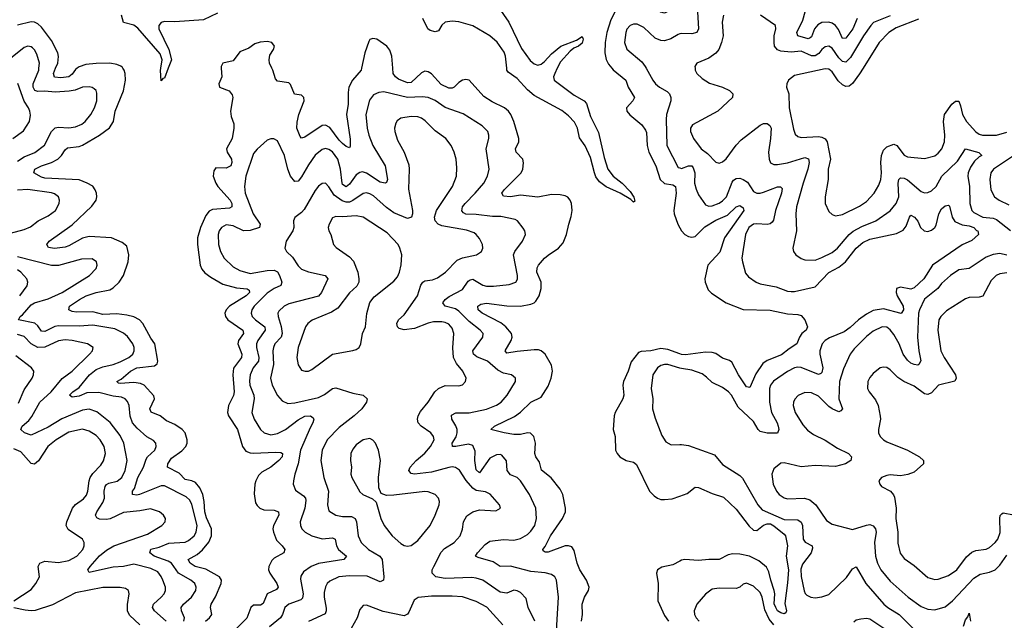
# Model space of a CAD drawing. Header units: inches. Extents: x 1843162 to 1959474, y 907081 to 1016326.
# Tile 320 of 656: x 1916143 to 1921896, y 936776 to 940284. Entities that reach past the tile are written whole.
import ezdxf

# ---------------------------------------------------------------- set-up
doc = ezdxf.new("R2010")
doc.units = ezdxf.units.IN
doc.header["$MEASUREMENT"] = 0
for name, color, linetype in [('B9913', 7, 'Continuous'), ('B9914', 7, 'Continuous'), ('B9923', 7, 'Continuous'), ('B9924', 7, 'Continuous')]:
    doc.layers.add(name, color=color, linetype=linetype)

msp = doc.modelspace()

# ---------------------------------------------------------------- linework, layer by layer
at = {"layer": 'B9913', "color": 5}
for points, elevation in [([(1916130, 939458.5), (1916170, 939483.3), (1916232.1, 939507.9), (1916288.9, 939551.1), (1916329.9, 939630.1), (1916350, 939652.1), (1916370, 939656), (1916430, 939652.2), (1916470, 939658.7), (1916506.1, 939673.9), (1916525.7, 939690), (1916558.6, 939730), (1916580.7, 939770), (1916593.2, 939810), (1916594.3, 939854.3), (1916589.8, 939869.8), (1916579.3, 939879.3), (1916567.4, 939887.4), (1916550, 939890.8), (1916510, 939889), (1916466.8, 939873.2), (1916433.3, 939866.7), (1916350, 939860.3), (1916290, 939866.8), (1916250, 939864), (1916231.3, 939871.3), (1916221.4, 939890), (1916221.6, 939910), (1916254.4, 939990), (1916255.6, 940000)], 540), ([(1917229.4, 936770), (1917252.2, 936790), (1917266.4, 936810), (1917258.9, 936850), (1917261.1, 936870), (1917287.2, 936912.8), (1917320.5, 936990), (1917321.9, 937010), (1917309.8, 937030), (1917230, 937073.8), (1917168.4, 937090), (1917139.2, 937110), (1917128.6, 937130), (1917179.7, 937160.3), (1917211.9, 937188.1), (1917248.6, 937231.4), (1917264.2, 937270), (1917264.3, 937310), (1917234.7, 937374.7), (1917224.7, 937410), (1917221.5, 937470), (1917212.8, 937510), (1917196.1, 937550), (1917170, 937580.1), (1917150, 937590.7), (1917110, 937598.9), (1917075, 937635), (1917007.8, 937670), (1917008.1, 937690), (1917030, 937723), (1917090, 937764.7), (1917113.4, 937790), (1917121.5, 937810), (1917122.2, 937830), (1917110, 937870.5), (1917091.7, 937890), (1917050, 937919.4), (1917000.3, 937940.3), (1916963.5, 937970), (1916910.6, 937990.6), (1916903.9, 938010), (1916930.4, 938070), (1916926.9, 938086.9), (1916870, 938149.9), (1916850, 938158.2), (1916810, 938164.2), (1916730, 938159.1), (1916720.4, 938160.4), (1916711.8, 938170), (1916736.5, 938183.5), (1916790, 938230.5), (1916827.8, 938250), (1916930, 938262.6), (1916946.5, 938273.5), (1916950.6, 938290), (1916933.5, 938390), (1916910, 938424.2), (1916863.5, 938510), (1916842.7, 938530), (1916810, 938548.7), (1916770, 938558.9), (1916710, 938565.5), (1916630, 938561.4), (1916570, 938577.7), (1916476.1, 938576.1), (1916450, 938580.3), (1916429.6, 938590), (1916434.3, 938610), (1916493.1, 938650), (1916532.4, 938670), (1916589.7, 938690), (1916670, 938706.1), (1916690, 938717.6), (1916724.2, 938750), (1916749.9, 938790), (1916776.8, 938870), (1916781.2, 938910), (1916770, 938960.4), (1916742.6, 938982.6), (1916679.6, 939010), (1916550, 939017), (1916510, 939007.5), (1916430, 938962.1), (1916410, 938955.7), (1916347.2, 938947.2), (1916312.4, 938952.4), (1916302, 938970), (1916314.7, 938990), (1916450, 939085.6), (1916565.8, 939194.2), (1916589.8, 939230), (1916594.5, 939250), (1916592.1, 939270), (1916584.8, 939290), (1916570, 939310.9), (1916538, 939330), (1916490, 939348.9), (1916290, 939357.6), (1916270, 939364.1), (1916225.1, 939390), (1916232.4, 939410), (1916269.8, 939430), (1916330, 939449.1), (1916366, 939470), (1916388.5, 939490), (1916410, 939524.4), (1916423.6, 939536.4), (1916490, 939544.2), (1916510, 939551.8), (1916608.8, 939610), (1916667.1, 939652.9), (1916692.1, 939690), (1916700.2, 939750), (1916750, 939868.2), (1916761.2, 939930), (1916758.8, 939970), (1916753.4, 939990), (1916746.6, 940000)], 520), ([(1916479.3, 940000), (1916470, 939993.3), (1916450, 939966.7), (1916430, 939949.5), (1916383.9, 939943.9), (1916347.3, 939947.3), (1916340.8, 939970), (1916353.3, 940000)], 520), ([(1917011.7, 940000), (1916990, 939942.7), (1916980.5, 939939.5), (1916970, 939926), (1916966.3, 939986.3), (1916968.4, 940000)], 480), ([(1917321.2, 940000), (1917324, 939950), (1917306.4, 939910), (1917310.4, 939890.4), (1917367.9, 939867.9), (1917384.4, 939844.4), (1917387.9, 939830), (1917374.9, 939750), (1917379.3, 939719.3), (1917395.1, 939675.1), (1917395.2, 939650), (1917384.1, 939590), (1917351.1, 939530), (1917356.1, 939510), (1917380.1, 939470), (1917383.1, 939450), (1917377, 939430), (1917350, 939415.7), (1917290, 939418.5), (1917278.5, 939401.5), (1917274.5, 939370), (1917288.8, 939330), (1917301.7, 939310), (1917372.8, 939230), (1917382.3, 939210), (1917382.3, 939190), (1917370, 939183.4), (1917270, 939174.7), (1917250, 939166), (1917230, 939139.8), (1917199.4, 939070), (1917181.3, 939010), (1917181.9, 938970), (1917198.7, 938850), (1917207.6, 938827.6), (1917225.8, 938805.8), (1917259.3, 938779.3), (1917330, 938739.8), (1917410, 938718.2), (1917472.5, 938712.5), (1917484.5, 938704.5), (1917486.5, 938690), (1917465.6, 938670), (1917370.1, 938610), (1917349.4, 938590), (1917342, 938570), (1917345.1, 938550), (1917359.7, 938530), (1917447.7, 938470), (1917450.9, 938450), (1917421.9, 938410), (1917417.4, 938390), (1917441.3, 938330), (1917438.9, 938310), (1917391.8, 938248.2), (1917388.2, 938210), (1917396.3, 938110), (1917391.8, 938088.2), (1917363, 938030), (1917357.7, 937990), (1917362.6, 937970), (1917415.7, 937890), (1917444.4, 937790), (1917464.5, 937764.5), (1917490, 937754.6), (1917510, 937752.7), (1917638.1, 937758.1), (1917670, 937755.6), (1917678.9, 937750), (1917677.8, 937730), (1917657.2, 937710), (1917610.2, 937670), (1917558.1, 937641.9), (1917539, 937621), (1917523.1, 937590), (1917518.1, 937570), (1917513.4, 937513.4), (1917522, 937462), (1917530, 937446.3), (1917546.3, 937430), (1917570, 937421.6), (1917630, 937419.8), (1917656.2, 937410), (1917657.2, 937390), (1917627, 937330), (1917623.3, 937310), (1917625.8, 937290), (1917642.9, 937242.9), (1917676.5, 937210), (1917691.6, 937188.4), (1917687, 937170), (1917630, 937138.4), (1917615.6, 937124.4), (1917598.3, 937090), (1917597.6, 937070), (1917605, 937050), (1917646.3, 936990), (1917653.5, 936970), (1917643.7, 936956.3), (1917588.6, 936930), (1917566.6, 936873.4), (1917550, 936864.7), (1917510, 936864.3), (1917494, 936850), (1917471.1, 936788.9), (1917353, 936670)], 520), ([(1918139.9, 940000), (1918137.8, 939990), (1918087.9, 939930), (1918066.5, 939890), (1918061.8, 939858.2), (1918062.1, 939790), (1918053, 939730), (1918074.2, 939585.8), (1918075.1, 939544.9), (1918070, 939535.1), (1918050, 939543.8), (1918030, 939560.2), (1918010, 939580.2), (1917954.8, 939654.8), (1917930, 939668.7), (1917910, 939665.8), (1917810, 939597.7), (1917790, 939592.8), (1917781.9, 939601.9), (1917762.9, 939650), (1917765, 939685), (1917775, 939730), (1917805, 939810), (1917804, 939830), (1917790, 939842.3), (1917749.4, 939849.4), (1917725.2, 939905.2), (1917715.3, 939915.3), (1917650, 939925.5), (1917637.7, 939937.7), (1917621.6, 939990), (1917617.1, 940000)], 520), ([(1919424.8, 936770), (1919432.1, 936810), (1919429, 936870), (1919444.2, 936910), (1919467.1, 936950), (1919469.8, 936970), (1919454.6, 937010), (1919415.2, 937070), (1919399.6, 937110), (1919382.9, 937182.9), (1919370, 937204.5), (1919350, 937211.4), (1919330, 937210.6), (1919230, 937173.3), (1919213, 937173), (1919201.8, 937181.8), (1919198.9, 937190), (1919213.1, 937206.9), (1919244.4, 937270), (1919313.8, 937370), (1919331.4, 937410), (1919332.7, 937430), (1919316.4, 937510), (1919301.4, 937541.4), (1919247.6, 937607.6), (1919192.9, 937652.9), (1919180, 937700), (1919159.8, 937730), (1919153, 937750), (1919157.2, 937810), (1919146.6, 937850), (1919128.1, 937868.1), (1919109.8, 937869.8), (1919070, 937860.7), (1919030, 937861.3), (1918974.5, 937870), (1918896, 937890), (1918917.6, 937910), (1919034.8, 937965.2), (1919070, 937991.8), (1919129.6, 938050.4), (1919190, 938078.9), (1919230, 938143.2), (1919249.3, 938190), (1919256.7, 938230), (1919250, 938265.6), (1919213.8, 938330), (1919190, 938349.8), (1919174.6, 938354.6), (1919150, 938356.3), (1919050, 938346.7), (1918990, 938335.6), (1918978.9, 938350), (1919015.1, 938410), (1919021.2, 938430), (1919017.1, 938450), (1918983.1, 938490), (1918953.5, 938513.5), (1918844.6, 938570), (1918822.5, 938590), (1918820.4, 938610), (1918838.3, 938621.7), (1918870, 938628.8), (1918990, 938611.7), (1919070, 938610.1), (1919130, 938621.5), (1919149.9, 938630.1), (1919159.7, 938640.3), (1919179.1, 938670), (1919190, 938714), (1919189.3, 938750), (1919164.9, 938810), (1919165.9, 938834.1), (1919173.7, 938850), (1919210, 938891.4), (1919230, 938909.2), (1919291.4, 938948.6), (1919318.8, 938981.2), (1919338.5, 939030), (1919351.1, 939090), (1919365.8, 939134.2), (1919370.7, 939169.3), (1919367.7, 939210), (1919360.4, 939230), (1919346.4, 939246.4), (1919330, 939254.8), (1919300.9, 939260.9), (1919250, 939262.5), (1919170, 939247.8), (1919070, 939259.6), (1919010, 939248.8), (1918970, 939254), (1918959.3, 939270), (1918973, 939290), (1919073.4, 939390), (1919082.2, 939410), (1919087.7, 939447.7), (1919083.5, 939470), (1919044.5, 939510), (1919040.3, 939530), (1919059.8, 939570), (1919059, 939590), (1919029.9, 939689.9), (1919013.6, 939730), (1918999.4, 939750), (1918975.6, 939770), (1918903.8, 939803.8), (1918854.8, 939834.8), (1918770, 939931.3), (1918750, 939935.1), (1918730, 939929.8), (1918710, 939917.6), (1918682.3, 939890), (1918670, 939884.1), (1918650, 939883.2), (1918606, 939906), (1918550, 939967.6), (1918530, 939979.9), (1918510, 939982.8), (1918490, 939974), (1918430, 939917.1), (1918410, 939915), (1918357.3, 939937.3), (1918338.4, 939950), (1918326, 939970), (1918323.2, 940000)], 520), ([(1919284.4, 940000), (1919269.3, 939970), (1919262.9, 939950), (1919266, 939930), (1919383.1, 939843.1), (1919440.9, 939810), (1919454.7, 939794.7), (1919479.1, 939719.1), (1919525, 939625), (1919558.6, 939478.6), (1919579.5, 939410), (1919610.1, 939370.1), (1919664.2, 939330), (1919710, 939280.7), (1919732.3, 939247.7), (1919737, 939223), (1919730, 939218), (1919713.3, 939233.3), (1919651.5, 939271.5), (1919570, 939307.3), (1919530, 939336.8), (1919510, 939366.8), (1919500.9, 939390), (1919478.9, 939478.9), (1919447.5, 939547.5), (1919414.8, 939594.8), (1919403.2, 939650), (1919385, 939685), (1919350, 939722), (1919310, 939754), (1919150, 939840.2), (1919110, 939873.8), (1919050, 939941.1), (1918998.2, 939978.2), (1918989.9, 939990), (1918988.9, 940000)], 480), ([(1919603, 940000), (1919610.5, 939990.5), (1919683.8, 939930), (1919698.5, 939890), (1919734.9, 939830), (1919725.8, 939810), (1919689.3, 939770), (1919691.1, 939750), (1919708.3, 939728.3), (1919777.8, 939670), (1919799.3, 939639.3), (1919804.6, 939624.6), (1919810.1, 939550), (1919818.2, 939510), (1919860.7, 939430), (1919885.5, 939350), (1919910, 939327.3), (1919958.9, 939318.9), (1919975.5, 939310), (1919978, 939270), (1919965.5, 939170), (1919966.9, 939150), (1919987.6, 939090), (1920000, 939068.5)], 520), ([(1919803.8, 940000), (1919842.2, 939930), (1919858.6, 939910), (1919882.3, 939890), (1919925.3, 939865.3), (1919939.6, 939850), (1919947, 939830), (1919947.2, 939810), (1919923, 939730), (1919919.6, 939700.4), (1919925, 939550), (1919990, 939421.3), (1920000, 939418.5)], 540), ([(1916103, 939590), (1916165.9, 939634.1), (1916200.8, 939690), (1916206.3, 939726.3), (1916203.1, 939750), (1916195.6, 939770), (1916170, 939808.2), (1916132.1, 939912.1)], 560), ([(1919276.4, 936650), (1919292, 936910), (1919280.4, 937010), (1919269.8, 937029.8), (1919250, 937043.5), (1919212.6, 937052.6), (1919130, 937060.9), (1919010, 937091.8), (1918950, 937089.8), (1918910, 937117.3), (1918821.6, 937141.6), (1918806, 937150), (1918817.7, 937170), (1918862.1, 937217.9), (1918890, 937237.2), (1918970, 937247.1), (1919030, 937243.7), (1919070, 937254), (1919110, 937276.5), (1919130, 937295.8), (1919152.1, 937330), (1919162.2, 937370), (1919159.4, 937430), (1919122, 937510), (1919069.9, 937589.9), (1919050, 937608.9), (1919010, 937624.4), (1918990.7, 937650), (1918987.2, 937707.2), (1918959.3, 937739.3), (1918950, 937744.8), (1918930, 937742), (1918890, 937722), (1918830, 937637.7), (1918810, 937654), (1918803.2, 937710), (1918804.1, 937764.1), (1918790, 937796.5), (1918764.9, 937804.9), (1918690.9, 937790.9), (1918671.8, 937791.8), (1918670.9, 937810), (1918692.9, 937847.1), (1918699.9, 937870), (1918700.1, 937890), (1918691.9, 937911.9), (1918667.5, 937950), (1918665.9, 937974.1), (1918692.2, 937987.8), (1918770, 937986.7), (1918870.8, 938009.2), (1918930, 938031.9), (1918956.8, 938050), (1918990.8, 938090), (1919039.7, 938170), (1919039.6, 938190), (1919017.2, 938210), (1918970, 938219.8), (1918936.6, 938236.6), (1918875.8, 938290), (1918814.3, 938314.3), (1918794.9, 938330), (1918791.5, 938350), (1918849, 938430), (1918850.9, 938450), (1918834.5, 938470), (1918770, 938520.4), (1918710, 938581.5), (1918690, 938594.2), (1918629.8, 938610), (1918614.6, 938630), (1918629.8, 938650), (1918653, 938667), (1918730, 938708.2), (1918763.4, 938756.6), (1918774.7, 938765.3), (1918790, 938768.2), (1918850, 938732.4), (1918870, 938728.3), (1918912.3, 938727.7), (1919003.3, 938736.7), (1919042.4, 938750), (1919052, 938768), (1919052.6, 938790), (1919028.5, 938910), (1919035.8, 938930), (1919080.9, 938990), (1919097.7, 939030), (1919095.1, 939050), (1919085.3, 939065.3), (1919051.6, 939110), (1919037.7, 939117.7), (1918954.7, 939134.7), (1918906.6, 939133.4), (1918810, 939146.7), (1918750, 939147.9), (1918735.5, 939155.5), (1918726.7, 939166.7), (1918731.3, 939190), (1918745.4, 939210), (1918804.8, 939270), (1918854.6, 939330), (1918876.5, 939370), (1918885.3, 939410), (1918869, 939530), (1918884.5, 939590), (1918885.1, 939610), (1918877.7, 939630), (1918844.6, 939664.6), (1918733.7, 939733.7), (1918630, 939771.8), (1918570, 939811.2), (1918529.9, 939829.9), (1918494.2, 939834.2), (1918410, 939828.6), (1918270, 939861.8), (1918241.2, 939858.8), (1918210, 939846), (1918186.6, 939813.4), (1918165.6, 939730), (1918172.7, 939650), (1918183, 939610), (1918207, 939550), (1918279, 939430), (1918292.5, 939350), (1918287.4, 939332.6), (1918278, 939330), (1918250, 939335.4), (1918170, 939387.6), (1918145.5, 939394.5), (1918130, 939392.2), (1918110, 939377), (1918070, 939323.2), (1918050, 939307.3), (1918030, 939321.4), (1918026.7, 939330), (1918017.9, 939410), (1918001.7, 939470), (1917970, 939511.2), (1917950, 939526.1), (1917930, 939532.2), (1917910, 939526.2), (1917870, 939492.8), (1917830, 939437.1), (1917790, 939366.8), (1917770, 939341.5), (1917750, 939338.7), (1917726.2, 939370), (1917710.9, 939410), (1917690, 939489.7), (1917650, 939576.3), (1917628.5, 939588.5), (1917610, 939588.6), (1917590, 939580.4), (1917530, 939527.4), (1917510, 939502), (1917465.4, 939370), (1917456.2, 939310), (1917459.8, 939270), (1917507.2, 939150), (1917549.1, 939090), (1917543.6, 939070), (1917490, 939052.1), (1917450, 939050.4), (1917390, 939080.5), (1917350, 939086.6), (1917321.8, 939070), (1917308.6, 939050), (1917302.3, 939030), (1917304.6, 938970), (1917316.3, 938930), (1917337.1, 938890), (1917390, 938840.1), (1917430, 938818.9), (1917490, 938800.6), (1917590, 938818.9), (1917630, 938821.2), (1917650, 938811), (1917661.3, 938790), (1917675.6, 938750), (1917668.7, 938731.3), (1917630, 938714.3), (1917590, 938686.7), (1917513.6, 938610), (1917499.8, 938590), (1917495.5, 938570), (1917501.4, 938550), (1917520.2, 938530), (1917574.7, 938490), (1917578.5, 938470), (1917534.9, 938410), (1917527.7, 938390), (1917526.4, 938370), (1917539.9, 938310), (1917538.2, 938290), (1917507.8, 938250), (1917489, 938210), (1917485.8, 938174.2), (1917488.7, 938150), (1917512.2, 938090), (1917513.9, 938070), (1917500.5, 937990), (1917514.2, 937950), (1917550.1, 937890.1), (1917572, 937870), (1917610, 937858.3), (1917650, 937867.2), (1917695.8, 937890), (1917770, 937946.4), (1917810, 937967.8), (1917842.8, 937970), (1917858, 937958), (1917862.8, 937950), (1917856.6, 937930), (1917839.6, 937900.4), (1917784.4, 937770), (1917770.6, 937689.4), (1917750.2, 937630), (1917742.8, 937590), (1917741.3, 937570), (1917755.3, 937535.3), (1917802, 937502), (1917812.6, 937490), (1917815.7, 937475.7), (1917809.6, 937430), (1917781.8, 937350), (1917783.2, 937330), (1917792.6, 937310), (1917811.3, 937291.3), (1917850, 937269.4), (1917910, 937250.9), (1917970, 937258), (1917986.7, 937250), (1917994.1, 937210), (1918006.2, 937190), (1918053.7, 937150), (1918036.3, 937130), (1917890, 937108.4), (1917846, 937090), (1917801.2, 937058.8), (1917786.1, 937033.9), (1917783.9, 937016.1), (1917800.1, 936930), (1917795.9, 936904.1), (1917785.6, 936894.4), (1917715.6, 936870), (1917692.2, 936850), (1917679.4, 936810), (1917666.8, 936790), (1917603.1, 936736.9)], 540), ([(1919152.9, 936770), (1919113.2, 936850), (1919102.3, 936902.3), (1919070, 936938.5), (1919050, 936948.5), (1919030, 936951.7), (1918990, 936935), (1918950, 936939.6), (1918850, 937009.9), (1918810, 937021.6), (1918785.1, 937025.1), (1918630, 937019.7), (1918575.6, 937030), (1918553.1, 937050), (1918554.2, 937070), (1918562.3, 937090), (1918606.2, 937173.8), (1918625.8, 937194.2), (1918681.5, 937230), (1918717.4, 937270), (1918730, 937307.3), (1918736.3, 937350), (1918755.1, 937384.9), (1918790, 937410.2), (1918830, 937420.2), (1918925.6, 937414.4), (1918952.3, 937430), (1918947, 937450), (1918891.8, 937511.8), (1918865.3, 937525.3), (1918810, 937533.5), (1918790, 937546.6), (1918751.3, 937591.3), (1918713, 937653), (1918690, 937668.2), (1918670, 937671.2), (1918650, 937668.1), (1918550, 937641), (1918450, 937629.9), (1918430, 937632.4), (1918416.1, 937650), (1918424.1, 937670), (1918459.4, 937710), (1918510, 937751.6), (1918544.3, 937790), (1918564, 937830), (1918561.4, 937850), (1918545.1, 937870), (1918488.9, 937908.9), (1918470.7, 937930), (1918467.7, 937950), (1918471.9, 937970), (1918485.4, 937994.6), (1918529.8, 938050), (1918569.2, 938110.8), (1918589.9, 938130.1), (1918630, 938146.5), (1918710, 938146), (1918729.7, 938150.3), (1918747.3, 938170), (1918751.1, 938190), (1918732.1, 938230), (1918696, 938276), (1918678.8, 938310), (1918673.4, 938366.6), (1918680.7, 938450), (1918670, 938483), (1918650, 938504.5), (1918630, 938515.7), (1918610, 938519.4), (1918561.9, 938518.1), (1918530, 938512), (1918450, 938480.5), (1918390, 938471.8), (1918361, 938481), (1918350.8, 938490), (1918346.5, 938510), (1918356.8, 938530), (1918390, 938559.7), (1918468.3, 938670), (1918486.8, 938733.2), (1918498.5, 938750), (1918510, 938757.7), (1918555.8, 938764.2), (1918584.8, 938775.2), (1918631.1, 938810), (1918699.8, 938880.2), (1918730, 938893.1), (1918812.7, 938910), (1918841.6, 938930), (1918849.7, 938950), (1918847.1, 938970), (1918830, 939005.1), (1918811.2, 939030), (1918798.2, 939038.2), (1918754, 939054), (1918610, 939079), (1918587.6, 939090), (1918570.7, 939110), (1918566.3, 939130), (1918578.4, 939170), (1918672.7, 939310), (1918695, 939370), (1918698.2, 939418.2), (1918693.5, 939470), (1918682.3, 939510), (1918664.4, 939550), (1918633.7, 939590), (1918570, 939635.5), (1918512.5, 939692.5), (1918490, 939708.1), (1918470, 939715.6), (1918430, 939719.1), (1918370, 939708.4), (1918347.8, 939692.2), (1918340.7, 939679.3), (1918333.6, 939650), (1918335, 939630), (1918350, 939579.3), (1918390.2, 939510), (1918416.9, 939436.9), (1918419.8, 939410), (1918414.6, 939294.6), (1918437.7, 939170), (1918438.6, 939150), (1918432, 939130), (1918410, 939123.1), (1918330, 939156), (1918286.3, 939186.3), (1918210, 939254.2), (1918190, 939267.1), (1918170, 939272), (1918150, 939268.5), (1918090, 939227.8), (1918070, 939218.4), (1918050, 939217.5), (1918026.6, 939226.6), (1917979.9, 939259.9), (1917950, 939307.1), (1917930, 939328.5), (1917910, 939327.4), (1917890, 939312.1), (1917870, 939286.9), (1917805.4, 939174.6), (1917790, 939156.8), (1917751.3, 939128.7), (1917743.7, 939110), (1917744.2, 939070), (1917738.8, 939050), (1917700.3, 938990), (1917692.2, 938950), (1917701.3, 938930), (1917737.1, 938897.1), (1917770, 938846.7), (1917790, 938826.4), (1917830, 938810.2), (1917927.7, 938790), (1917944, 938770), (1917906.2, 938690), (1917890.1, 938669.9), (1917715.5, 938624.5), (1917687.6, 938610), (1917657.9, 938582.1), (1917651.2, 938570), (1917652.6, 938550), (1917670.9, 938490.9), (1917676, 938450), (1917670.7, 938430), (1917634.6, 938390), (1917626.2, 938370), (1917622.7, 938350), (1917625.8, 938270), (1917607.8, 938190), (1917617.5, 938150), (1917650, 938088.8), (1917677.3, 938057.3), (1917710, 938042), (1917750, 938045.3), (1917890, 938078), (1917924.6, 938095.4), (1917970, 938130.2), (1917990, 938134), (1918090, 938103.2), (1918150, 938091.5), (1918172.7, 938070), (1918168.7, 938050), (1918141.5, 938010), (1918097.6, 937970), (1918010, 937902.2), (1917939.8, 937830), (1917910.1, 937770), (1917902.3, 937710), (1917919.8, 937610), (1917946.8, 937530), (1917941, 937450), (1917950, 937414.9), (1917990, 937389.3), (1918030, 937382.1), (1918081.9, 937381.9), (1918103.8, 937370), (1918111.7, 937350), (1918120.1, 937270), (1918137.7, 937230), (1918181.1, 937190), (1918247.1, 937150), (1918261.8, 937130), (1918271.5, 937030), (1918269.1, 937010.9), (1918250, 937000.3), (1918172.9, 937032.9), (1918070, 937035.7), (1918008, 937030), (1917954.9, 937005.1), (1917939.7, 936990), (1917930, 936971.6), (1917921.7, 936938.3), (1917921.3, 936910), (1917933.9, 936846.1), (1917934.2, 936830), (1917927.2, 936812.8), (1917830.7, 936769.3)], 560), ([(1916090, 939037.3), (1916170, 939057.6), (1916206, 939074), (1916250.5, 939109.5), (1916310, 939138.2), (1916353, 939170), (1916374.3, 939210), (1916376.3, 939230), (1916369.7, 939250), (1916346.7, 939266.7), (1916330, 939272.4), (1916190, 939291.2), (1916130, 939288.5)], 540), ([(1917102.2, 936770), (1917105.5, 936790), (1917088.2, 936830), (1917085.8, 936850), (1917099.8, 936870), (1917147.3, 936910), (1917173.2, 936950), (1917174.4, 936970), (1917165.8, 936990), (1917143.1, 937010), (1917071.9, 937051.9), (1917030.2, 937110.2), (1917010, 937121.9), (1916929.8, 937150), (1916903.1, 937170), (1916909.6, 937190.4), (1916957.6, 937202.4), (1917014.5, 937225.5), (1917110, 937232.8), (1917130, 937241.8), (1917162.5, 937270), (1917175.2, 937290), (1917179.5, 937330), (1917150, 937451.1), (1917137.1, 937477.1), (1917116.7, 937496.7), (1916990, 937560.5), (1916970, 937560.5), (1916950, 937554.1), (1916843, 937510), (1916826.9, 937506.9), (1916802, 937510), (1916802.8, 937530), (1916813.6, 937546.4), (1916834.1, 937610), (1916866.8, 937670), (1916882.2, 937717.8), (1916890, 937731), (1916932.9, 937770), (1916940.9, 937790), (1916938, 937810), (1916925.9, 937825.9), (1916887.1, 937847.1), (1916830, 937897), (1916802.8, 937930), (1916788.9, 937968.9), (1916783.2, 938030), (1916773.5, 938053.5), (1916759.1, 938070), (1916738.5, 938078.5), (1916690, 938085.1), (1916606.6, 938106.6), (1916536.4, 938103.6), (1916490, 938085.3), (1916450, 938078.3), (1916433.6, 938090), (1916453, 938110), (1916490, 938134.6), (1916550.4, 938209.6), (1916590, 938239.9), (1916630, 938257), (1916690, 938270.1), (1916730, 938285.2), (1916780.3, 938310), (1916804.4, 938330), (1916812.9, 938350), (1916812.8, 938370), (1916805.2, 938390), (1916773.3, 938433.3), (1916750, 938453), (1916698.8, 938478.8), (1916570, 938499.5), (1916490, 938494), (1916370, 938496.1), (1916348.6, 938491.4), (1916290, 938463.1), (1916270, 938464.5), (1916250, 938496), (1916231.8, 938511.8), (1916137.2, 938530), (1916145.6, 938550), (1916159.7, 938560.3), (1916210, 938618.3), (1916230.8, 938630), (1916310, 938654.2), (1916390.7, 938690), (1916551.1, 938790), (1916589.7, 938830), (1916595.8, 938850), (1916591.5, 938870), (1916566.2, 938886.2), (1916504.9, 938884.9), (1916370, 938848.7), (1916330, 938847.9), (1916130, 938899.6)], 540), ([(1916143.2, 938670), (1916187.6, 938730), (1916191, 938750), (1916184.2, 938770), (1916150.9, 938810), (1916130, 938823.2)], 560), ([(1916999.9, 936770), (1916931.4, 936830), (1916919.9, 936850), (1916924.2, 936870), (1916970.7, 936910), (1916988, 936930), (1916995, 936950), (1916994.6, 936970), (1916979.9, 937010), (1916970, 937032.1), (1916950, 937058), (1916910, 937077.6), (1916810, 937104.2), (1916750, 937089.4), (1916690, 937085.7), (1916556.6, 937056.6), (1916550, 937055.8), (1916541.2, 937070), (1916554.2, 937090), (1916610, 937151.3), (1916650, 937185), (1916693.5, 937210), (1916890, 937279.2), (1916973.6, 937330), (1916993.3, 937350), (1916994.7, 937370), (1916983.6, 937390), (1916960.9, 937410), (1916907.7, 937427.7), (1916844.8, 937415.2), (1916750, 937404.7), (1916671.1, 937368.9), (1916650, 937363.6), (1916610, 937365.9), (1916594.2, 937374.2), (1916587.2, 937390), (1916593.7, 937410), (1916630, 937464.7), (1916638.7, 937490), (1916637.4, 937530), (1916643.4, 937556.6), (1916651.3, 937568.7), (1916663.7, 937576.3), (1916711.9, 937588.1), (1916739.2, 937610), (1916760.5, 937650), (1916770.6, 937710), (1916751.1, 937810), (1916730, 937855.1), (1916671.7, 937931.7), (1916593.9, 937993.9), (1916550, 938009.3), (1916510, 938002.4), (1916390, 937953.4), (1916310, 937903.1), (1916210, 937856.5), (1916172.4, 937870), (1916149.7, 937890), (1916158.5, 937910), (1916196.6, 937943.4), (1916214.2, 937965.8), (1916260.2, 938050), (1916326.7, 938110), (1916392.1, 938187.9), (1916450.7, 938230), (1916551.1, 938330), (1916569.6, 938350), (1916571.8, 938370), (1916539.3, 938390), (1916450.8, 938410.8), (1916410, 938414.2), (1916370, 938408.8), (1916290, 938371.1), (1916250, 938369.5), (1916209.9, 938389.9), (1916170, 938433.4), (1916130, 938444.7)], 560), ([(1916136.1, 938043.9), (1916170, 938121.1), (1916215.4, 938190), (1916224.7, 938210), (1916225.6, 938230), (1916211.8, 938250), (1916120.6, 938320.6)], 580), ([(1920000, 938331.2), (1919930, 938357.3), (1919890, 938363.6), (1919830, 938349.9), (1919773.6, 938346.4), (1919759.6, 938340.4), (1919715.4, 938284.6), (1919698.3, 938230), (1919670.3, 938170.3), (1919667.7, 938150), (1919673, 938090), (1919666.7, 938070), (1919623.2, 937990), (1919617.3, 937970), (1919610.3, 937890), (1919622.7, 937850), (1919625.2, 937770), (1919633.6, 937750), (1919650.3, 937730), (1919686, 937710), (1919730, 937698.5), (1919746.5, 937686.5), (1919823.5, 937530), (1919850, 937502.3), (1919870, 937489.1), (1919890, 937481.8), (1919910, 937480.7), (1919954.5, 937485.5), (1920000, 937501.6)], 520), ([(1920000, 938249), (1919930, 938269.3), (1919910, 938270.5), (1919890, 938264.2), (1919870.6, 938249.4), (1919841.7, 938210), (1919833.4, 938130), (1919842.6, 938070), (1919840.2, 938010), (1919855.8, 937955.8), (1919894.7, 937854.7), (1919918.9, 937818.9), (1919950, 937800.4), (1920000, 937803)], 540), ([(1916109.6, 936890), (1916210, 936956.5), (1916237.3, 936990), (1916258.5, 937030), (1916251.2, 937090), (1916260.7, 937110), (1916290, 937120.2), (1916370, 937113), (1916430, 937125), (1916476.4, 937150), (1916512.9, 937190), (1916521, 937210), (1916520.4, 937230), (1916510, 937249.5), (1916426.6, 937306.6), (1916415.5, 937330), (1916419.6, 937350), (1916452.5, 937430), (1916470, 937451.6), (1916515.6, 937484.4), (1916532.8, 937507.2), (1916541.5, 937530), (1916548.3, 937590), (1916554.9, 937610), (1916570, 937632.5), (1916617.9, 937682.1), (1916633.6, 937706.4), (1916644.1, 937750), (1916636.3, 937790), (1916613.7, 937830), (1916590, 937855.2), (1916550, 937880.9), (1916510, 937892.5), (1916430, 937874.5), (1916357.2, 937830), (1916308.4, 937791.6), (1916253.2, 937706.8), (1916230, 937687.4), (1916210, 937691.5), (1916150, 937760.2), (1916110, 937777.9)], 580), ([(1920000, 937121.5), (1919959.7, 937100.3), (1919894.9, 937085.1), (1919870.3, 937070), (1919863.2, 937050), (1919873.4, 936990), (1919872.5, 936890), (1919910, 936804.5), (1919933.1, 936770)], 520), ([(1916845.3, 936750), (1916784.9, 936804.9), (1916773.7, 936830), (1916772.4, 936867.6), (1916783.9, 936930), (1916778.7, 936950), (1916760.6, 936960.6), (1916730, 936967.6), (1916630, 936967.4), (1916470, 936935.8), (1916334.4, 936865.6), (1916233.4, 936833.4), (1916210, 936830.7), (1916174.5, 936834.5), (1916108.2, 936848.2)], 580), ([(1918966.4, 936750), (1918872.4, 936852.4), (1918810, 936885.6), (1918730, 936912.4), (1918670, 936917.2), (1918550, 936915.8), (1918471.1, 936908.9), (1918447.6, 936892.4), (1918417.5, 936822.5), (1918408.5, 936811.5), (1918390, 936802.4), (1918267.2, 936827.2), (1918170, 936864.5), (1918150, 936862.7), (1918130, 936839), (1918114.9, 936790), (1918063.1, 936696.9)], 580)]:
    msp.add_lwpolyline(points, dxfattribs=dict(at, elevation=elevation))
at = {"layer": 'B9913', "color": 5, "elevation": 580}
for points in [[(1918110, 939138.6), (1918030, 939132.5), (1917990, 939135), (1917970, 939125.6), (1917951.6, 939090), (1917946.3, 939070), (1917950, 939051.3), (1917960.3, 939030), (1917977, 938970), (1917992.7, 938952.7), (1918070, 938899.6), (1918094, 938874), (1918118, 938810), (1918125.5, 938770), (1918124, 938750), (1918112.8, 938727.2), (1918070, 938688), (1918001.9, 938598.1), (1917964.6, 938575.4), (1917852, 938528), (1917826, 938510), (1917812.4, 938490), (1917771.3, 938370), (1917761.8, 938310), (1917770, 938267.7), (1917790, 938237.6), (1917810.3, 938230.3), (1917830, 938231.6), (1917850, 938240.2), (1917970.7, 938329.3), (1918088.8, 938351.2), (1918110, 938358), (1918127.3, 938370), (1918137.4, 938390), (1918146, 938450), (1918163.5, 938490), (1918172.5, 938567.5), (1918188.7, 938631.3), (1918215.2, 938664.8), (1918330, 938756), (1918350, 938782.4), (1918362, 938810), (1918372.3, 938852.3), (1918375.6, 938910), (1918365.3, 938950), (1918354, 938970), (1918290, 939039.3), (1918150, 939131.4)], [(1918190, 937836.9), (1918150, 937829.7), (1918110, 937801.3), (1918090, 937775.6), (1918078.5, 937750), (1918075.2, 937710), (1918081.7, 937670), (1918078.7, 937630), (1918083.7, 937610), (1918130, 937525.5), (1918147.7, 937510), (1918204.4, 937484.4), (1918226, 937466), (1918252.4, 937370), (1918273.4, 937330), (1918318.9, 937270), (1918370, 937224.6), (1918390, 937212.2), (1918410, 937208.2), (1918430, 937212), (1918470, 937242.3), (1918540.8, 937330), (1918571.1, 937388.9), (1918594, 937450), (1918595.6, 937470), (1918589.7, 937490), (1918570, 937510.9), (1918530, 937525.3), (1918510, 937527.2), (1918330, 937506), (1918285.6, 937505.6), (1918255.6, 937515.6), (1918242, 937550), (1918239.1, 937610), (1918251.2, 937710), (1918238.9, 937770), (1918222.4, 937810), (1918207.2, 937827.2)]]:
    msp.add_lwpolyline(points, close=True, dxfattribs=at)
at = {"layer": 'B9914', "color": 5}
for points, elevation in [([(1920000, 940497.1), (1919984.4, 940490), (1919970, 940466.6), (1919948.6, 940351.4), (1919930, 940331.1), (1919910, 940322.4), (1919890, 940328.6), (1919849.3, 940389.3), (1919830, 940408.7), (1919815.9, 940415.9), (1919770, 940428.2), (1919726, 940430), (1919690, 940419.1), (1919662.8, 940397.2), (1919637.7, 940362.3), (1919597, 940283), (1919574.7, 940210), (1919564.2, 940150), (1919562.7, 940090), (1919570.6, 940050.6), (1919583.9, 940023.9), (1919603, 940000)], 520), ([(1918938.8, 940358.8), (1919001.7, 940270), (1919076, 940116), (1919126, 940046), (1919150, 940025.2), (1919170, 940019), (1919190, 940023.5), (1919210, 940039.8), (1919250, 940085.3), (1919305.8, 940130), (1919395.7, 940164.3), (1919430, 940185.5), (1919435.6, 940170), (1919430, 940146.9), (1919408.5, 940130), (1919381.5, 940118.5), (1919359.7, 940100.3), (1919303, 940037), (1919284.4, 940000)], 480), ([(1916353.3, 940000), (1916365.8, 940030), (1916369.9, 940069.9), (1916366.7, 940090), (1916330, 940162.2), (1916270, 940241.1), (1916250, 940260.1), (1916230, 940269), (1916210, 940270.9), (1916130, 940251.5)], 520), ([(1916968.4, 940000), (1916976, 940050), (1916963.9, 940083.9), (1916834.1, 940234.1), (1916810, 940251.8), (1916750, 940267.8), (1916738.5, 940310)], 480), ([(1917298.4, 940321.6), (1917216.6, 940283.4), (1917050, 940272.4), (1916990, 940273.6), (1916970, 940268.2), (1916956.4, 940250), (1916956.1, 940230), (1917014.1, 940110), (1917030.6, 940050), (1917011.7, 940000)], 480), ([(1918988.9, 940000), (1918981.5, 940070), (1918974, 940094), (1918933, 940153), (1918890.2, 940190.2), (1918790, 940247.4), (1918710, 940271.1), (1918670, 940276.2), (1918630, 940269.8), (1918610, 940251.1), (1918590, 940219.2), (1918570, 940213.8), (1918540.8, 940220.8), (1918527.1, 940230), (1918498.3, 940290)], 480), ([(1920000, 940200.5), (1919990, 940198.1), (1919946.9, 940173.1), (1919910, 940161.1), (1919890, 940161.6), (1919857, 940177), (1919790, 940238.8), (1919750, 940257.8), (1919730, 940258.2), (1919710, 940249.7), (1919691.5, 940228.5), (1919684.2, 940210), (1919677.8, 940150), (1919690.9, 940110.9), (1919777.8, 940037.8), (1919798.4, 940010), (1919803.8, 940000)], 540), ([(1917617.1, 940000), (1917603.6, 940030), (1917601, 940050), (1917604.1, 940075.9), (1917625.7, 940110), (1917632.3, 940130), (1917617, 940150), (1917590, 940155.8), (1917548.3, 940151.7), (1917516.9, 940143.1), (1917481.7, 940118.3), (1917430, 940096.4), (1917390, 940043.9), (1917330, 940029.6), (1917320.7, 940010), (1917321.2, 940000)], 520), ([(1918323.2, 940000), (1918316.7, 940070), (1918305.6, 940105.6), (1918288.4, 940130), (1918230, 940170.8), (1918206.1, 940173.9), (1918190, 940167.3), (1918183.2, 940156.8), (1918158.9, 940090), (1918139.9, 940000)], 520), ([(1916255.6, 940000), (1916259, 940030), (1916243.5, 940083.5), (1916230, 940108.3), (1916218.9, 940118.9), (1916210, 940126.2), (1916190, 940128.8), (1916170, 940121.5), (1916090, 940056.8)], 540), ([(1916746.6, 940000), (1916743.9, 940003.9), (1916733.3, 940013.3), (1916710, 940022.7), (1916670, 940030.9), (1916590, 940028.5), (1916530, 940021.7), (1916490, 940007.7), (1916479.3, 940000)], 520)]:
    msp.add_lwpolyline(points, dxfattribs=dict(at, elevation=elevation))
at = {"layer": 'B9923', "color": 5}
for points, elevation in [([(1920089.4, 940000), (1920090.4, 939990), (1920100.4, 939970), (1920130, 939939.5), (1920173.8, 939913.8), (1920250, 939890.2), (1920290.5, 939870), (1920310.5, 939850), (1920308.2, 939830), (1920222, 939750), (1920073.7, 939670), (1920062.8, 939650), (1920061.8, 939630), (1920080.2, 939590), (1920125.8, 939530), (1920162.7, 939502.7), (1920210, 939452.2), (1920230, 939446.4), (1920250, 939453.7), (1920270, 939470.3), (1920328.6, 939551.4), (1920358.5, 939581.5), (1920470, 939668.6), (1920490, 939677.7), (1920510, 939678.2), (1920526.7, 939666.7), (1920533.3, 939650), (1920530.7, 939590), (1920519.2, 939510), (1920522, 939470), (1920530, 939448.5), (1920550, 939438.3), (1920570, 939437.2), (1920630, 939447.7), (1920730, 939478.3), (1920751, 939471), (1920756.1, 939450), (1920747.2, 939410), (1920720.1, 939330), (1920682.6, 939190), (1920677.2, 939150), (1920682.3, 939050), (1920660.3, 938950), (1920664.2, 938930), (1920678.4, 938910), (1920709.3, 938889.3), (1920730, 938882), (1920790, 938880.2), (1920830, 938894), (1920890, 938923.5), (1920921, 938950), (1920989.9, 939030), (1921012.1, 939047.9), (1921063.1, 939076.9), (1921145.1, 939110), (1921230, 939166.5), (1921263.2, 939210), (1921280.2, 939250), (1921276.8, 939330), (1921279.8, 939350), (1921290, 939360.2), (1921310, 939357.7), (1921330, 939348.6), (1921410, 939279.7), (1921430, 939272), (1921450, 939274.3), (1921470, 939283.8), (1921498.4, 939310), (1921530.9, 939370), (1921621.6, 939458.4), (1921670, 939529), (1921747.9, 939507.9), (1921764.4, 939490), (1921750, 939482.8), (1921722.7, 939457.3), (1921697.6, 939422.4), (1921684.3, 939390), (1921682.9, 939370), (1921692.4, 939310), (1921694.4, 939210), (1921706, 939170), (1921718.4, 939158.4), (1921770, 939130.6), (1921830, 939123.8), (1921850, 939115.9), (1921932.4, 939052.4)], 560), ([(1921070.8, 940000), (1921050, 939967), (1921009.2, 939910.8), (1920990, 939895.7), (1920970, 939893.8), (1920950, 939903.2), (1920926.2, 939926.2), (1920890, 939979.1), (1920870, 939994), (1920850, 939996.5), (1920670, 939958.2), (1920636, 939930), (1920624.9, 939910), (1920624, 939890), (1920636.9, 939850), (1920638.4, 939770), (1920664.2, 939644.2), (1920674.5, 939614.5), (1920690, 939600.8), (1920710, 939596.3), (1920810, 939601), (1920830, 939597.6), (1920848.5, 939588.5), (1920860.1, 939570), (1920880.6, 939470), (1920866.6, 939410), (1920867.6, 939350), (1920849.3, 939250), (1920850.2, 939210.2), (1920870, 939164.4), (1920890, 939145.7), (1920910, 939138.3), (1920950, 939145.6), (1921050, 939194.2), (1921090, 939221.6), (1921136.2, 939270), (1921162.9, 939317.1), (1921174.5, 939350), (1921178.1, 939390), (1921173.8, 939450), (1921178.5, 939490), (1921190, 939521.1), (1921210, 939540.8), (1921250, 939556.3), (1921268.2, 939550), (1921310, 939492.4), (1921330, 939482.9), (1921430, 939473.8), (1921490, 939489.1), (1921510, 939503.6), (1921531.6, 939530), (1921546.6, 939570), (1921548.6, 939610), (1921541.4, 939690), (1921546.7, 939730), (1921590, 939791.3), (1921610, 939809), (1921630, 939808.2), (1921640.9, 939780.9), (1921651.5, 939730), (1921674.6, 939690), (1921730, 939629.4), (1921750, 939614.5), (1921768.5, 939608.5), (1921850, 939609.6), (1921910, 939626.3)], 580), ([(1921950, 939488.2), (1921832.2, 939410), (1921816.5, 939390), (1921811, 939350), (1921816.9, 939290), (1921839, 939250), (1921865.3, 939230), (1921921.9, 939201.9)], 580), ([(1920000, 939418.5), (1920010, 939415.6), (1920050, 939429.4), (1920070, 939430.2), (1920079.1, 939419.1), (1920087.5, 939390), (1920086.8, 939330), (1920094.9, 939294.9), (1920110, 939261.1), (1920150, 939202.4), (1920170, 939194), (1920190, 939196.3), (1920230, 939212.1), (1920250, 939225.4), (1920272, 939250), (1920305.4, 939334.6), (1920313.9, 939346.1), (1920330, 939355.7), (1920350, 939357.3), (1920370, 939351.4), (1920395.8, 939335.8), (1920430, 939281.1), (1920450, 939271.5), (1920470, 939270.7), (1920490, 939276.3), (1920570, 939306.7), (1920587.6, 939307.6), (1920597.2, 939297.2), (1920594.8, 939270), (1920559.3, 939170), (1920547.4, 939112.6), (1920539.1, 939100.9), (1920528.3, 939091.7), (1920510, 939087), (1920450, 939092.2), (1920430, 939089.2), (1920403.2, 939070), (1920383, 939030), (1920362, 938890), (1920366, 938870), (1920383.8, 938803.8), (1920402.2, 938782.2), (1920445.5, 938750), (1920470, 938740.8), (1920563.4, 938723.4), (1920630, 938698.9), (1920650, 938696.3), (1920670, 938697), (1920790, 938724.2), (1920870, 938806.3), (1920930, 938838.8), (1920968.7, 938870), (1921030, 938948.4), (1921070, 938982.9), (1921110, 939001.3), (1921265.8, 939034.2), (1921305.1, 939054.9), (1921322.6, 939077.4), (1921341.1, 939130), (1921350, 939141.3), (1921371.3, 939130), (1921390, 939107), (1921406.8, 939070), (1921427.9, 939050), (1921450, 939046.8), (1921470, 939055.1), (1921489.8, 939070), (1921497.1, 939082.9), (1921513.4, 939150), (1921530, 939179.7), (1921550, 939197.6), (1921570, 939201.1), (1921575.5, 939195.5), (1921591.2, 939130), (1921606.1, 939106.1), (1921650, 939085.8), (1921690, 939079.8), (1921718.9, 939070), (1921732.8, 939052.8), (1921740.7, 939050), (1921744.7, 939030), (1921705.7, 938994.3), (1921650, 938969.8), (1921476.3, 938850), (1921425, 938770), (1921370, 938718.3), (1921350, 938710.8), (1921290, 938721), (1921266.1, 938713.9), (1921263.5, 938690), (1921270.2, 938670), (1921305.1, 938610), (1921307.1, 938590), (1921292.7, 938567.3), (1921190, 938594.1), (1921130, 938586), (1921090, 938564.7), (1921043.3, 938530), (1920995, 938485), (1920959.4, 938460.6), (1920874.7, 938425.3), (1920849.1, 938410), (1920832.3, 938390), (1920818.5, 938350), (1920818.7, 938330), (1920835, 938250), (1920830, 938222.9), (1920823.2, 938216.8), (1920810, 938211.1), (1920710, 938251.4), (1920690, 938254), (1920670, 938249.8), (1920630, 938229.9), (1920547.8, 938172.2), (1920530.9, 938150), (1920524.6, 938130), (1920524.2, 938050), (1920535.8, 937990), (1920569.4, 937930), (1920575.5, 937910), (1920578.8, 937890), (1920570.8, 937869.2), (1920511.2, 937868.8), (1920470, 937878.7), (1920457.2, 937890), (1920430, 937936.5), (1920341, 938021), (1920302.3, 938090), (1920284.8, 938110), (1920250, 938136.2), (1920190, 938164.8), (1920156.7, 938196.7), (1920130, 938214.5), (1920070, 938236.2), (1920010, 938246.1), (1920000, 938249)], 540), ([(1920000, 939068.5), (1920010, 939051.1), (1920028.7, 939028.7), (1920050, 939017.4), (1920070, 939013.4), (1920090, 939017.5), (1920146.9, 939073.1), (1920210, 939112.3), (1920278.2, 939141.8), (1920330, 939191.7), (1920350, 939198.8), (1920370, 939184), (1920374.4, 939170), (1920261.4, 939010), (1920233.5, 938926.5), (1920164, 938850), (1920146.9, 938770), (1920149.2, 938750), (1920166.7, 938706.7), (1920185.8, 938685.8), (1920271.6, 938630), (1920370, 938592), (1920527.9, 938587.9), (1920630, 938565.4), (1920690, 938562.7), (1920710, 938555.8), (1920730.9, 938530.9), (1920746, 938490), (1920738.6, 938470), (1920712.3, 938450), (1920698.5, 938430), (1920684.4, 938390), (1920638.2, 938361.8), (1920593.4, 938326.6), (1920510, 938293.1), (1920485.2, 938274.8), (1920443.8, 938216.2), (1920410, 938135.1), (1920390, 938139.8), (1920342.7, 938210), (1920303.2, 938283.2), (1920290, 938292.7), (1920250, 938307.1), (1920210, 938334.1), (1920190, 938339.9), (1920150, 938341.9), (1920033.4, 938326.6), (1920010, 938327.5), (1920000, 938331.2)], 520), ([(1921910, 938908.6), (1921870, 938919), (1921830, 938911.9), (1921790, 938897.5), (1921702.4, 938837.6), (1921690, 938831.3), (1921630, 938822), (1921581.3, 938790), (1921530, 938742.4), (1921506.8, 938713.2), (1921430, 938651.8), (1921401.2, 938590), (1921394.8, 938570), (1921388.4, 938430), (1921396.4, 938350), (1921407.8, 938292.2), (1921397.1, 938270), (1921390, 938266.8), (1921370, 938269.8), (1921350, 938278.2), (1921330, 938294.2), (1921304.5, 938330), (1921281, 938390), (1921250, 938445.4), (1921230, 938471.4), (1921210, 938487.4), (1921182, 938490), (1921130, 938465), (1921090, 938433.7), (1921018.1, 938361.9), (1920996.3, 938330), (1920956, 938244), (1920933.9, 938170), (1920928.3, 938070), (1920950.2, 938010), (1920940.5, 937999.5), (1920930, 937994.2), (1920890, 938010.6), (1920870, 938024.9), (1920810, 938084.7), (1920770, 938104.7), (1920730, 938107.1), (1920690.9, 938089.1), (1920672, 938068), (1920664.4, 938050), (1920663.2, 938030), (1920673.8, 937990), (1920718.1, 937918.1), (1920747, 937887), (1920781.5, 937861.5), (1920850, 937828.3), (1920920.8, 937780.8), (1920986.4, 937750), (1921002.6, 937730), (1921000.6, 937719.4), (1920998.7, 937710), (1920968.4, 937690), (1920910, 937673.6), (1920790, 937680.2), (1920710, 937671.3), (1920610, 937696.3), (1920590, 937693.6), (1920550, 937660.7), (1920538.5, 937630), (1920546, 937570), (1920564.5, 937530), (1920580.2, 937510), (1920610, 937490.2), (1920630, 937484.8), (1920729.4, 937489.4), (1920758.9, 937478.9), (1920795.4, 937450), (1920858, 937358), (1920890, 937337.5), (1921010, 937306.9), (1921090, 937331.6), (1921110, 937334.6), (1921130, 937328.2), (1921144, 937310), (1921147.5, 937290), (1921138.5, 937230), (1921144.3, 937150), (1921154.4, 937110), (1921175.5, 937070), (1921230, 937003.5), (1921334, 936910), (1921410, 936857.2), (1921450, 936841.1), (1921490, 936837.7), (1921550, 936854.2), (1921594.2, 936890), (1921718.1, 937021.9), (1921754, 937046), (1921810, 937056), (1921842.5, 937070), (1921870, 937098), (1921910, 937156.3)], 560), ([(1921910, 938805), (1921870, 938799.9), (1921849.1, 938790), (1921819.3, 938760.7), (1921770, 938668.5), (1921750, 938663.5), (1921690, 938661.5), (1921670, 938653.6), (1921557.5, 938582.5), (1921524.9, 938550), (1921513, 938530), (1921507.4, 938470), (1921525.5, 938350), (1921544.1, 938310), (1921610.2, 938210), (1921614.9, 938190), (1921606.7, 938173.3), (1921510.8, 938149.2), (1921470, 938104.1), (1921450, 938094.1), (1921430, 938098.6), (1921370, 938143), (1921308.4, 938170), (1921274.2, 938194.2), (1921230, 938238.7), (1921210, 938251.8), (1921190, 938254.5), (1921170, 938249.6), (1921130, 938217.6), (1921110, 938194.5), (1921098.9, 938170), (1921096, 938130), (1921106, 938110), (1921144, 938064), (1921158.8, 938030), (1921171.2, 937968.8), (1921172.2, 937950), (1921160.8, 937890), (1921160.9, 937870), (1921170.2, 937850), (1921190.3, 937830), (1921210, 937818.4), (1921330.3, 937770), (1921400.4, 937730), (1921424.4, 937710), (1921423.1, 937690), (1921370, 937641.1), (1921332, 937628), (1921290, 937620.3), (1921230, 937625.3), (1921210, 937622), (1921179.3, 937610), (1921163.8, 937590), (1921168, 937570), (1921177.6, 937557.6), (1921230.2, 937530.2), (1921249.2, 937509.2), (1921255.1, 937495.1), (1921264.1, 937430), (1921263, 937370), (1921274.2, 937290), (1921274.3, 937225.7), (1921288.3, 937168.3), (1921310, 937136.9), (1921370, 937094.9), (1921450, 937024.9), (1921490, 937014.2), (1921510, 937015.9), (1921570, 937037.1), (1921618.2, 937070), (1921674.6, 937145.4), (1921706.5, 937173.5), (1921730, 937183.7), (1921790, 937191.8), (1921810, 937200.6), (1921843.5, 937230), (1921857.5, 937250), (1921871.6, 937288.4), (1921870.6, 937370), (1921872.6, 937387.4), (1921881.7, 937398.3), (1921890, 937403.2), (1921950, 937392.2)], 580), ([(1920000, 937803), (1920010, 937803.5), (1920050, 937796.3), (1920202.8, 937742.8), (1920250, 937684.9), (1920350, 937621.2), (1920365.7, 937605.7), (1920455.1, 937450), (1920481.1, 937421.1), (1920610, 937364.6), (1920690, 937362.7), (1920709.6, 937349.6), (1920716.9, 937330), (1920720.8, 937250), (1920732.3, 937232.3), (1920772.9, 937210), (1920776.1, 937196.1), (1920767.1, 937170), (1920716.2, 937103.8), (1920706.3, 937073.7), (1920710, 937030.6), (1920727.2, 936947.2), (1920732.7, 936932.7), (1920742.6, 936922.6), (1920766.4, 936910), (1920790, 936906.1), (1920830, 936911.8), (1920870, 936926.1), (1920974.3, 937025.7), (1921010, 937076), (1921030, 937088.7), (1921087.3, 936990), (1921192.1, 936870), (1921215.2, 936850), (1921281.4, 936810), (1921366, 936726)], 540), ([(1920000, 937501.6), (1920043.1, 937516.9), (1920090, 937553.1), (1920110, 937552), (1920190, 937516.3), (1920255.5, 937495.5), (1920330, 937424.9), (1920405.3, 937325.3), (1920430, 937302.5), (1920450, 937300.8), (1920490, 937331.2), (1920510, 937339.3), (1920530, 937338.7), (1920550, 937327.9), (1920610, 937277.8), (1920617.3, 937270), (1920630.1, 937210), (1920622.1, 937150), (1920634.6, 937070), (1920630, 936995.3), (1920614.4, 936874.4), (1920623.1, 936830), (1920619.9, 936820.1), (1920610, 936814), (1920590, 936818.5), (1920570, 936831.3), (1920561, 936850), (1920552.2, 936872.2), (1920555.5, 936930), (1920552.2, 936950), (1920531.2, 937010), (1920519.6, 937059.6), (1920506.4, 937086.4), (1920462.3, 937122.3), (1920406.4, 937150), (1920350, 937161.9), (1920310, 937163), (1920282.2, 937157.8), (1920230, 937129.9), (1920170.4, 937130.4), (1920110, 937124.4), (1920028.6, 937131.4), (1920010, 937126.8), (1920000, 937121.5)], 520), ([(1920549.6, 936749.6), (1920521.9, 936781.9), (1920496.1, 936836.1), (1920480.7, 936910), (1920470, 936938), (1920430, 936975.3), (1920390, 936992.8), (1920370, 936986), (1920351, 936969), (1920330, 936961.2), (1920230, 936963.5), (1920190, 936956.8), (1920150.9, 936929.1), (1920099.6, 936870), (1920083.2, 936830), (1920085.5, 936810), (1920095.8, 936790), (1920113.4, 936770)], 540), ([(1921658.4, 936741.6), (1921670, 936778.8), (1921683.6, 936796.4), (1921690, 936818), (1921698.7, 936770)], 540), ([(1921249.6, 936689.6), (1921110, 936781.6), (1921090, 936786.1), (1921057, 936783), (1921030, 936775.8), (1921015.9, 936764.1)], 540)]:
    msp.add_lwpolyline(points, dxfattribs=dict(at, elevation=elevation))
at = {"layer": 'B9924', "color": 5}
for points, elevation in [([(1920104.4, 940330), (1920110.1, 940230), (1920098.9, 940210), (1920070, 940201.2), (1920010, 940202.8), (1920000, 940200.5)], 540), ([(1921036.9, 940290), (1921011.6, 940230), (1920970, 940175.7), (1920950, 940174.8), (1920926.4, 940226.4), (1920910.5, 940250), (1920890, 940264.4), (1920870, 940270.3), (1920830, 940266.7), (1920806.8, 940253.2), (1920786.3, 940230), (1920770, 940183.5), (1920762.3, 940177.7), (1920750, 940172.9), (1920689.6, 940190), (1920683.4, 940210), (1920718.5, 940281.5), (1920732.7, 940330)], 540), ([(1920255.9, 940310), (1920247.8, 940270), (1920252.7, 940190), (1920243.8, 940150), (1920227.2, 940110), (1920210, 940088.7), (1920170, 940058.8), (1920099.1, 940030), (1920088.4, 940010), (1920089.4, 940000)], 560), ([(1921230, 940307.2), (1921132.6, 940267.4), (1921115.4, 940250), (1921073.9, 940190), (1920996.6, 940063.4), (1920970, 940035.9), (1920950, 940040.2), (1920930, 940060.4), (1920890, 940116.8), (1920870, 940128.4), (1920850, 940126.3), (1920830, 940110.6), (1920813.3, 940086.7), (1920790, 940072.6), (1920770, 940072.8), (1920710, 940100.2), (1920650, 940094.9), (1920590, 940099.3), (1920570, 940107), (1920554.2, 940130), (1920550.7, 940150), (1920550.8, 940189.2), (1920561, 940230), (1920559.6, 940250), (1920470.6, 940310.6)], 560), ([(1921393.8, 940286.2), (1921264.1, 940235.9), (1921220.6, 940210), (1921165.5, 940150), (1921070.8, 940000)], 580)]:
    msp.add_lwpolyline(points, dxfattribs=dict(at, elevation=elevation))

doc.saveas('drawing.dxf')
